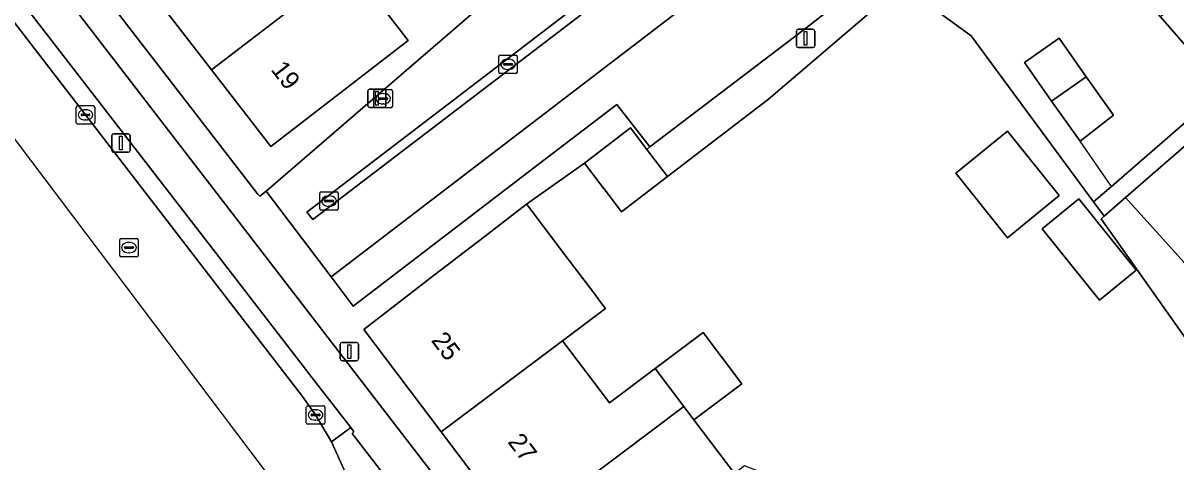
# Model space of a CAD drawing. Extents: x 161881 to 162523, y 381678 to 382381.
# Drawn here: x 161974.5 to 162037.1, y 382087.6 to 382111.5 of the extents above; entities that cross this region are included whole.
import ezdxf

# ---------------------------------------------------------------- set-up
doc = ezdxf.new("R2010")
doc.units = 0
for name, color, linetype in [('IMGEO_Berm_groen', 7, 'Continuous'), ('IMGEO_Berm_open', 7, 'Continuous'), ('IMGEO_Erf', 7, 'Continuous'), ('IMGEO_Fietspad_gesloten', 7, 'Continuous'), ('IMGEO_Groenvoorziening', 7, 'Continuous'), ('IMGEO_Kolk', 7, 'Continuous'), ('IMGEO_Lichtmast', 7, 'Continuous'), ('IMGEO_Muur', 7, 'Continuous'), ('IMGEO_Pand', 7, 'Continuous'), ('IMGEO_Pand_nummerreeks', 7, 'Continuous'), ('IMGEO_Parkeervlak_open', 7, 'Continuous'), ('IMGEO_Rijbaan_lokaal_gesloten', 7, 'Continuous'), ('IMGEO_Rijbaan_lokaal_open', 7, 'Continuous'), ('IMGEO_Rioolput', 7, 'Continuous'), ('IMGEO_Voetpad_open', 7, 'Continuous')]:
    doc.layers.add(name, color=color, linetype=linetype)

msp = doc.modelspace()

# ---------------------------------------------------------------- linework, layer by layer
at = {"layer": 'IMGEO_Berm_groen'}
msp.add_lwpolyline([(161996.006, 382084.434), (161992.35, 382089.181), (161992.438, 382089.281), (161992.275, 382089.501), (161991.221, 382088.734), (161995.325, 382079.626)], dxfattribs=at)
at = {"layer": 'IMGEO_Berm_open'}
msp.add_lwpolyline([(161959.043, 382130.896), (161961.943, 382127.141), (161963.661, 382124.959), (161984.727, 382097.596), (161989.641, 382091.189), (161990.357, 382090.194), (161991.221, 382088.734), (161992.275, 382089.501), (161990.474, 382091.815), (161985.541, 382098.226), (161959.864, 382131.466)], dxfattribs=at)
at = {"layer": 'IMGEO_Erf'}
for points in [[(161982.812, 382126.82), (161985.931, 382122.781), (161989.052, 382118.741), (161992.177, 382114.695), (161992.325, 382114.503), (161995.382, 382110.545), (161987.925, 382104.786), (161984.714, 382108.943), (161981.595, 382112.983), (161978.475, 382117.023), (161975.356, 382121.062), (161972.23, 382125.109), (161969.026, 382129.258), (161972.984, 382132.315), (161976.482, 382135.016), (161979.687, 382130.867), (161981.529, 382132.289), (161984.654, 382128.242)], [(162036.23, 382111.824), (162032.825, 382115.742), (162029.599, 382119.455), (162029.212, 382119.118), (162029.032, 382119.325), (162025.627, 382123.243), (162022.224, 382127.158), (162016.506, 382122.189), (162017.202, 382121.309), (162018.137, 382120.128), (162019.941, 382121.556), (162021.564, 382119.506), (162023.188, 382117.456), (162021.378, 382116.034), (162020.533, 382117.101), (162020.453, 382117.037), (162022.696, 382114.256), (162020.461, 382112.453), (162020.64, 382112.232), (162022.175, 382113.551), (162025.937, 382110.791), (162032.595, 382101.767), (162033.568, 382102.599), (162039.643, 382107.895)], [(162032.196, 382108.573), (162033.667, 382106.483), (162031.856, 382105.06), (162030.311, 382107.246), (162028.835, 382109.336), (162030.724, 382110.663)], [(162027.912, 382099.822), (162025.12, 382103.322), (162027.926, 382105.618), (162030.718, 382102.118)], [(162029.805, 382100.31), (162031.794, 382101.937), (162034.895, 382098.05), (162032.906, 382096.423)]]:
    msp.add_lwpolyline(points, close=True, dxfattribs=at)
for points in [[(161965.061, 382130.908), (161987.208, 382102.212), (161987.331, 382102.074), (161987.684, 382102.357), (162005.644, 382117.871)], [(162039.632, 382091.47), (162033.004, 382100.842), (162033.172, 382100.991), (162032.595, 382101.767), (162025.937, 382110.791), (162022.175, 382113.551)], [(162020.64, 382112.232), (162014.953, 382107.346), (162009.467, 382103.149), (162006.968, 382101.237), (162006.131, 382102.33), (162005.811, 382102.749), (162004.949, 382103.875), (162001.814, 382101.64), (162001.892, 382101.537), (162003.896, 382098.887), (162005.458, 382096.822), (162005.844, 382096.311), (162006.095, 382095.979), (162003.768, 382094.228), (162006.309, 382090.852), (162008.793, 382092.721), (162011.391, 382094.676), (162013.495, 382091.879), (162010.898, 382089.924), (162013.094, 382087.006)]]:
    msp.add_lwpolyline(points, dxfattribs=at)
at = {"layer": 'IMGEO_Fietspad_gesloten'}
msp.add_lwpolyline([(162016.673, 382061.059), (161959.137, 382135.841), (161957.48, 382134.539), (161957.557, 382134.433), (161959.864, 382131.466), (161985.541, 382098.226), (161990.474, 382091.815), (161992.275, 382089.501), (161992.438, 382089.281), (161992.35, 382089.181), (161996.006, 382084.434)], dxfattribs=at)
at = {"layer": 'IMGEO_Groenvoorziening'}
msp.add_lwpolyline([(162020.64, 382112.232), (162020.461, 382112.453), (162019.752, 382113.33), (162018.761, 382112.597), (162016.81, 382111.082), (162008.503, 382104.757), (162008.341, 382104.621), (162009.467, 382103.149), (162014.953, 382107.346)], close=True, dxfattribs=at)
at = {"layer": 'IMGEO_Kolk'}
for p, q in [((162000.309, 382108.82), (162000.309, 382109.672)), ((162000.384, 382109.746), (162001.236, 382109.746)), ((162001.31, 382109.672), (162001.31, 382108.82)), ((162000.568, 382109.24), (162000.568, 382109.252)), ((162001.006, 382109.203), (162000.608, 382109.203)), ((162000.611, 382109.289), (162001.009, 382109.289)), ((162000.82, 382108.966), (162000.795, 382108.966)), ((162000.797, 382109.526), (162000.822, 382109.526)), ((162001.052, 382109.252), (162001.052, 382109.24)), ((162001.236, 382108.746), (162000.384, 382108.746)), ((161993.527, 382106.949), (161993.527, 382107.801)), ((161993.602, 382107.875), (161994.454, 382107.875)), ((161994.528, 382107.801), (161994.528, 382106.949)), ((161993.786, 382107.369), (161993.786, 382107.381)), ((161994.224, 382107.332), (161993.826, 382107.332)), ((161993.829, 382107.418), (161994.227, 382107.418)), ((161994.038, 382107.095), (161994.013, 382107.095)), ((161994.015, 382107.655), (161994.04, 382107.655)), ((161994.27, 382107.381), (161994.27, 382107.369)), ((161977.368, 382106.073), (161977.368, 382106.925)), ((161977.443, 382106.999), (161978.295, 382106.999)), ((161977.627, 382106.493), (161977.627, 382106.505)), ((161978.065, 382106.456), (161977.667, 382106.456)), ((161977.67, 382106.542), (161978.068, 382106.542)), ((161977.856, 382106.779), (161977.881, 382106.779)), ((161978.111, 382106.505), (161978.111, 382106.493)), ((161978.369, 382106.925), (161978.369, 382106.073)), ((161994.454, 382106.875), (161993.602, 382106.875)), ((161978.295, 382105.999), (161977.443, 382105.999)), ((161977.879, 382106.219), (161977.854, 382106.219)), ((161990.59, 382101.387), (161990.59, 382102.239)), ((161990.665, 382102.313), (161991.517, 382102.313)), ((161991.078, 382102.093), (161991.103, 382102.093)), ((161991.591, 382102.239), (161991.591, 382101.387)), ((161990.849, 382101.807), (161990.849, 382101.819)), ((161991.287, 382101.77), (161990.889, 382101.77)), ((161990.892, 382101.856), (161991.29, 382101.856)), ((161991.101, 382101.533), (161991.076, 382101.533)), ((161991.333, 382101.819), (161991.333, 382101.807)), ((161991.517, 382101.313), (161990.665, 382101.313)), ((161989.856, 382089.768), (161989.856, 382090.62)), ((161989.931, 382090.694), (161990.783, 382090.694)), ((161990.115, 382090.188), (161990.115, 382090.2)), ((161990.553, 382090.151), (161990.155, 382090.151)), ((161990.158, 382090.237), (161990.556, 382090.237)), ((161990.344, 382090.474), (161990.369, 382090.474)), ((161990.599, 382090.2), (161990.599, 382090.188)), ((161990.857, 382090.62), (161990.857, 382089.768)), ((161990.783, 382089.694), (161989.931, 382089.694)), ((161990.367, 382089.914), (161990.342, 382089.914))]:
    msp.add_line(p, q, dxfattribs=at)
for points in [[(162000.309, 382108.82), (162000.309, 382109.672)], [(162000.384, 382109.746), (162001.236, 382109.746)], [(162001.31, 382109.672), (162001.31, 382108.82)], [(162001.236, 382108.746), (162000.384, 382108.746)], [(161993.527, 382106.949), (161993.527, 382107.801)], [(161993.602, 382107.875), (161994.454, 382107.875)], [(161994.528, 382107.801), (161994.528, 382106.949)], [(161977.368, 382106.073), (161977.368, 382106.925)], [(161977.443, 382106.999), (161978.295, 382106.999)], [(161978.369, 382106.925), (161978.369, 382106.073)], [(161994.454, 382106.875), (161993.602, 382106.875)], [(161978.295, 382105.999), (161977.443, 382105.999)], [(161990.59, 382101.387), (161990.59, 382102.239)], [(161990.665, 382102.313), (161991.517, 382102.313)], [(161991.591, 382102.239), (161991.591, 382101.387)], [(161991.517, 382101.313), (161990.665, 382101.313)], [(161989.856, 382089.768), (161989.856, 382090.62)], [(161989.931, 382090.694), (161990.783, 382090.694)], [(161990.857, 382090.62), (161990.857, 382089.768)], [(161990.783, 382089.694), (161989.931, 382089.694)]]:
    msp.add_lwpolyline(points, dxfattribs=at)
for centre, radius, start, end in [((162000.386, 382109.67), 0.0765, 91.55205, 178.44795), ((162000.386, 382109.67), 0.0765, 91.55205, 178.44795), ((162001.234, 382109.67), 0.0765, 1.55205, 88.44795), ((162001.234, 382109.67), 0.0765, 1.55205, 88.44795), ((162000.608, 382109.249), 0.0403, 85.87752, 175.75265), ((162000.605, 382109.239), 0.0366, 178.93798, 274.71019), ((162001.009, 382109.246), 0.043, 264.86636, 352.45326), ((162001.013, 382109.251), 0.0386, 1.73085, 96.63898), ((162000.386, 382108.822), 0.0765, 181.55205, 268.44795), ((162000.386, 382108.822), 0.0765, 181.55205, 268.44795), ((162001.234, 382108.822), 0.0765, 271.55205, 358.44795), ((162001.234, 382108.822), 0.0765, 271.55205, 358.44795), ((161993.604, 382107.799), 0.0765, 91.55205, 178.44795), ((161993.604, 382107.799), 0.0765, 91.55205, 178.44795), ((161994.452, 382107.799), 0.0765, 1.55205, 88.44795), ((161994.452, 382107.799), 0.0765, 1.55205, 88.44795), ((161993.826, 382107.378), 0.0403, 85.87752, 175.75265), ((161993.823, 382107.368), 0.0366, 178.93798, 274.71019), ((161994.227, 382107.375), 0.043, 264.86636, 352.45326), ((161994.231, 382107.38), 0.0386, 1.73085, 96.63898), ((161977.445, 382106.923), 0.0765, 91.55205, 178.44795), ((161977.445, 382106.923), 0.0765, 91.55205, 178.44795), ((161977.667, 382106.502), 0.0403, 85.87752, 175.75265), ((161977.664, 382106.492), 0.0366, 178.93798, 274.71019), ((161978.068, 382106.499), 0.043, 264.86636, 352.45326), ((161978.072, 382106.504), 0.0386, 1.73085, 96.63898), ((161978.293, 382106.923), 0.0765, 1.55205, 88.44795), ((161978.293, 382106.923), 0.0765, 1.55205, 88.44795), ((161993.604, 382106.951), 0.0765, 181.55205, 268.44795), ((161993.604, 382106.951), 0.0765, 181.55205, 268.44795), ((161994.452, 382106.951), 0.0765, 271.55205, 358.44795), ((161994.452, 382106.951), 0.0765, 271.55205, 358.44795), ((161977.445, 382106.075), 0.0765, 181.55205, 268.44795), ((161977.445, 382106.075), 0.0765, 181.55205, 268.44795), ((161978.293, 382106.075), 0.0765, 271.55205, 358.44795), ((161978.293, 382106.075), 0.0765, 271.55205, 358.44795), ((161990.667, 382102.237), 0.0765, 91.55205, 178.44795), ((161990.667, 382102.237), 0.0765, 91.55205, 178.44795), ((161991.515, 382102.237), 0.0765, 1.55205, 88.44795), ((161991.515, 382102.237), 0.0765, 1.55205, 88.44795), ((161990.889, 382101.816), 0.0403, 85.87752, 175.75265), ((161990.886, 382101.806), 0.0366, 178.93798, 274.71019), ((161991.29, 382101.813), 0.043, 264.86636, 352.45326), ((161991.294, 382101.818), 0.0386, 1.73085, 96.63898), ((161990.667, 382101.389), 0.0765, 181.55205, 268.44795), ((161990.667, 382101.389), 0.0765, 181.55205, 268.44795), ((161991.515, 382101.389), 0.0765, 271.55205, 358.44795), ((161991.515, 382101.389), 0.0765, 271.55205, 358.44795), ((161989.933, 382090.618), 0.0765, 91.55205, 178.44795), ((161989.933, 382090.618), 0.0765, 91.55205, 178.44795), ((161990.155, 382090.197), 0.0403, 85.87752, 175.75265), ((161990.152, 382090.187), 0.0366, 178.93798, 274.71019), ((161990.556, 382090.194), 0.043, 264.86636, 352.45326), ((161990.56, 382090.199), 0.0386, 1.73085, 96.63898), ((161990.781, 382090.618), 0.0765, 1.55205, 88.44795), ((161990.781, 382090.618), 0.0765, 1.55205, 88.44795), ((161989.933, 382089.77), 0.0765, 181.55205, 268.44795), ((161989.933, 382089.77), 0.0765, 181.55205, 268.44795), ((161990.781, 382089.77), 0.0765, 271.55205, 358.44795), ((161990.781, 382089.77), 0.0765, 271.55205, 358.44795)]:
    msp.add_arc(centre, radius, start, end, dxfattribs=at)
for centre, major_axis, ratio, start_param, end_param in [((162000.796, 382109.246), (-0.387, 0.002), 0.722429, 4.712389, 7.853982), ((162000.821, 382109.246), (-0.39, 0.002), 0.717154, 1.570796, 4.712389), ((161994.014, 382107.375), (-0.387, 0.002), 0.722429, 4.712389, 7.853982), ((161994.039, 382107.375), (-0.39, 0.002), 0.717154, 1.570796, 4.712389), ((161977.855, 382106.499), (-0.387, 0.002), 0.722429, 4.712389, 7.853982), ((161977.88, 382106.499), (-0.39, 0.002), 0.717154, 1.570796, 4.712389), ((161991.077, 382101.813), (-0.387, 0.002), 0.722429, 4.712389, 7.853982), ((161991.102, 382101.813), (-0.39, 0.002), 0.717154, 1.570796, 4.712389), ((161990.343, 382090.194), (-0.387, 0.002), 0.722429, 4.712389, 7.853982), ((161990.368, 382090.194), (-0.39, 0.002), 0.717154, 1.570796, 4.712389)]:
    msp.add_ellipse(centre, major_axis=major_axis, ratio=ratio, start_param=start_param, end_param=end_param, dxfattribs=at)
at = {"layer": 'IMGEO_Lichtmast'}
for p, q in [((162016.462, 382110.252), (162016.462, 382111.052)), ((162016.462, 382111.052), (162016.462, 382110.252)), ((162016.562, 382111.152), (162017.352, 382111.152)), ((162017.352, 382111.152), (162016.562, 382111.152)), ((162017.452, 382111.052), (162017.452, 382110.252)), ((162017.452, 382110.252), (162017.452, 382111.052)), ((162017.352, 382110.152), (162016.562, 382110.152)), ((162016.562, 382110.152), (162017.352, 382110.152)), ((161993.188, 382106.996), (161993.188, 382107.796)), ((161993.188, 382107.796), (161993.188, 382106.996)), ((161993.288, 382107.896), (161994.078, 382107.896)), ((161994.078, 382107.896), (161993.288, 382107.896)), ((161994.178, 382107.796), (161994.178, 382106.996)), ((161994.178, 382106.996), (161994.178, 382107.796)), ((161994.078, 382106.896), (161993.288, 382106.896)), ((161993.288, 382106.896), (161994.078, 382106.896)), ((161979.295, 382104.568), (161979.295, 382105.368)), ((161979.295, 382105.368), (161979.295, 382104.568)), ((161979.395, 382105.468), (161980.185, 382105.468)), ((161980.185, 382105.468), (161979.395, 382105.468)), ((161980.285, 382105.368), (161980.285, 382104.568)), ((161980.285, 382104.568), (161980.285, 382105.368)), ((161980.185, 382104.468), (161979.395, 382104.468)), ((161979.395, 382104.468), (161980.185, 382104.468)), ((161991.695, 382093.235), (161991.695, 382094.035)), ((161991.695, 382094.035), (161991.695, 382093.235)), ((161991.795, 382094.135), (161992.585, 382094.135)), ((161992.585, 382094.135), (161991.795, 382094.135)), ((161992.685, 382094.035), (161992.685, 382093.235)), ((161992.685, 382093.235), (161992.685, 382094.035)), ((161992.585, 382093.135), (161991.795, 382093.135)), ((161991.795, 382093.135), (161992.585, 382093.135))]:
    msp.add_line(p, q, dxfattribs=at)
for points in [[(162016.882, 382111.027), (162017.032, 382111.027), (162017.032, 382110.277), (162016.882, 382110.277), (162016.882, 382111.027)], [(161993.608, 382107.771), (161993.758, 382107.771), (161993.758, 382107.021), (161993.608, 382107.021), (161993.608, 382107.771)], [(161979.715, 382105.343), (161979.865, 382105.343), (161979.865, 382104.593), (161979.715, 382104.593), (161979.715, 382105.343)], [(161992.115, 382094.01), (161992.265, 382094.01), (161992.265, 382093.26), (161992.115, 382093.26), (161992.115, 382094.01)]]:
    msp.add_lwpolyline(points, dxfattribs=at)
for centre, start, end in [((162016.562, 382111.052), 90, 180), ((162016.562, 382111.052), 90, 180), ((162017.352, 382111.052), 0, 90), ((162017.352, 382111.052), 360, 90), ((162016.562, 382110.252), 180, 270), ((162016.562, 382110.252), 180, 270), ((162017.352, 382110.252), 270, 0), ((162017.352, 382110.252), 270, 0), ((161993.288, 382107.796), 90, 180), ((161993.288, 382107.796), 90, 180), ((161994.078, 382107.796), 0, 90), ((161994.078, 382107.796), 360, 90), ((161993.288, 382106.996), 180, 270), ((161993.288, 382106.996), 180, 270), ((161994.078, 382106.996), 270, 0), ((161994.078, 382106.996), 270, 0), ((161979.395, 382105.368), 90, 180), ((161979.395, 382105.368), 90, 180), ((161980.185, 382105.368), 0, 90), ((161980.185, 382105.368), 360, 90), ((161979.395, 382104.568), 180, 270), ((161979.395, 382104.568), 180, 270), ((161980.185, 382104.568), 270, 0), ((161980.185, 382104.568), 270, 0), ((161991.795, 382094.035), 90, 180), ((161991.795, 382094.035), 90, 180), ((161992.585, 382094.035), 0, 90), ((161992.585, 382094.035), 360, 90), ((161991.795, 382093.235), 180, 270), ((161991.795, 382093.235), 180, 270), ((161992.585, 382093.235), 270, 0), ((161992.585, 382093.235), 270, 0)]:
    msp.add_arc(centre, 0.1, start, end, dxfattribs=at)
at = {"layer": 'IMGEO_Muur'}
msp.add_lwpolyline([(162033.568, 382102.599), (162031.856, 382105.06)], dxfattribs=at)
at = {"layer": 'IMGEO_Pand'}
for points in [[(162048.327, 382115.452), (162044.923, 382119.372), (162036.23, 382111.824), (162039.643, 382107.895)], [(161981.595, 382112.983), (161984.714, 382108.943), (161992.177, 382114.695), (161989.052, 382118.741)], [(161984.714, 382108.943), (161987.925, 382104.786), (161995.382, 382110.545), (161992.325, 382114.503), (161992.177, 382114.695)], [(162030.724, 382110.663), (162028.835, 382109.336), (162030.311, 382107.246), (162032.196, 382108.573)], [(162032.196, 382108.573), (162030.311, 382107.246), (162031.856, 382105.06), (162033.667, 382106.483)], [(162008.341, 382104.621), (162007.449, 382105.787), (162004.949, 382103.875), (162005.811, 382102.749), (162006.131, 382102.33), (162006.968, 382101.237), (162009.467, 382103.149)], [(162025.12, 382103.322), (162027.912, 382099.822), (162030.718, 382102.118), (162027.926, 382105.618)], [(162003.896, 382098.887), (162001.892, 382101.537), (162001.814, 382101.64), (161999.5, 382099.86), (161996.819, 382097.798), (161992.969, 382094.837), (161997.181, 382089.274), (162000, 382091.394), (162003.768, 382094.228), (162006.095, 382095.979), (162005.844, 382096.311), (162005.458, 382096.822)], [(162029.805, 382100.31), (162032.906, 382096.423), (162034.895, 382098.05), (162031.794, 382101.937)], [(162008.793, 382092.721), (162010.357, 382090.643), (162010.898, 382089.924), (162013.495, 382091.879), (162011.391, 382094.676)], [(162003.768, 382094.228), (162000, 382091.394), (161997.181, 382089.274), (162000, 382085.529), (162001.285, 382083.821), (162010.357, 382090.643), (162008.793, 382092.721), (162006.309, 382090.852)], [(162015.459, 382085.942), (162015.418, 382085.997), (162014.626, 382087.049), (162013.646, 382087.422), (162013.094, 382087.006), (162010.898, 382089.924), (162010.357, 382090.643), (162001.285, 382083.821), (162005.39, 382078.367), (162011.976, 382083.32)]]:
    msp.add_lwpolyline(points, close=True, dxfattribs=at)
at = {"layer": 'IMGEO_Parkeervlak_open'}
msp.add_lwpolyline([(162018.761, 382112.597), (162016.785, 382115.195), (162018.782, 382116.739), (162015.98, 382120.385), (162013.979, 382118.865), (162015.758, 382116.521), (161991.208, 382097.694), (161992.403, 382096.106), (162002.446, 382103.802), (162006.717, 382107.067), (162008.503, 382104.757), (162016.81, 382111.082)], close=True, dxfattribs=at)
msp.add_lwpolyline([(162052.243, 382112.316), (162049.626, 382115.318), (162034.321, 382102.015), (162037.509, 382098.473), (162052.937, 382111.975)], dxfattribs=at)
at = {"layer": 'IMGEO_Rijbaan_lokaal_gesloten'}
for points in [[(162051.095, 382005.546), (162050.147, 382006.933), (162050.122, 382006.968), (162046.495, 382012.011), (162041.065, 382018.886), (162039.92, 382020.338), (162025.711, 382039.238), (162016.224, 382051.857), (162016.163, 382051.939), (162012.344, 382057.022), (161995.325, 382079.626), (161991.221, 382088.734), (161990.357, 382090.194), (161989.641, 382091.189), (161984.727, 382097.596), (161963.661, 382124.959), (161961.943, 382127.141), (161959.043, 382130.896), (161958.065, 382127.25), (161957.883, 382126.571)], [(161957.883, 382126.571), (162018.616, 382046.024), (162020.205, 382044.026), (162035.676, 382024.566), (162039.393, 382017.803), (162056.257, 381987.116), (162074.133, 381954.589), (162112.413, 381888.285), (162135.308, 381862.267), (162145.259, 381854.842)]]:
    msp.add_lwpolyline(points, dxfattribs=at)
at = {"layer": 'IMGEO_Rijbaan_lokaal_open'}
msp.add_lwpolyline([(162080.253, 382135.078), (162068.499, 382124.843), (162062.239, 382119.267), (162037.797, 382098.117), (162037.509, 382098.473), (162034.321, 382102.015), (162033.172, 382100.991), (162033.004, 382100.842), (162039.632, 382091.47), (162041.229, 382092.869), (162042.236, 382091.698), (162043.757, 382093.013), (162042.637, 382094.281), (162042.331, 382094.626), (162089.5, 382135.76)], dxfattribs=at)
for points in [[(162013.979, 382118.865), (162015.98, 382120.385), (162017.104, 382121.235), (162017.202, 382121.309), (162016.506, 382122.189), (162013.46, 382125.691), (162010.46, 382123.082), (162005.644, 382117.871), (161987.684, 382102.357), (161991.208, 382097.694), (162015.758, 382116.521)], [(162010.956, 382116.668), (162010.61, 382117.081), (161989.89, 382101.215), (161990.212, 382100.807), (162004.89, 382112.029)], [(162010.61, 382117.081), (162010.956, 382116.668), (162004.89, 382112.029), (161990.212, 382100.807), (161989.89, 382101.215)]]:
    msp.add_lwpolyline(points, close=True, dxfattribs=at)
at = {"layer": 'IMGEO_Rioolput'}
for p, q in [((161979.727, 382098.86), (161979.727, 382099.712)), ((161979.802, 382099.786), (161980.654, 382099.786)), ((161980.215, 382099.566), (161980.24, 382099.566)), ((161980.728, 382099.712), (161980.728, 382098.86)), ((161979.986, 382099.28), (161979.986, 382099.292)), ((161980.424, 382099.243), (161980.026, 382099.243)), ((161980.029, 382099.329), (161980.427, 382099.329)), ((161980.238, 382099.006), (161980.213, 382099.006)), ((161980.47, 382099.292), (161980.47, 382099.28)), ((161980.654, 382098.786), (161979.802, 382098.786))]:
    msp.add_line(p, q, dxfattribs=at)
for points in [[(161979.727, 382098.86), (161979.727, 382099.712)], [(161979.802, 382099.786), (161980.654, 382099.786)], [(161980.728, 382099.712), (161980.728, 382098.86)], [(161980.654, 382098.786), (161979.802, 382098.786)]]:
    msp.add_lwpolyline(points, dxfattribs=at)
for centre, radius, start, end in [((161979.804, 382099.71), 0.0765, 91.55205, 178.44795), ((161979.804, 382099.71), 0.0765, 91.55205, 178.44795), ((161980.652, 382099.71), 0.0765, 1.55205, 88.44795), ((161980.652, 382099.71), 0.0765, 1.55205, 88.44795), ((161980.026, 382099.289), 0.0403, 85.87752, 175.75265), ((161980.023, 382099.279), 0.0366, 178.93798, 274.71019), ((161980.427, 382099.286), 0.043, 264.86636, 352.45326), ((161980.431, 382099.291), 0.0386, 1.73085, 96.63898), ((161979.804, 382098.862), 0.0765, 181.55205, 268.44795), ((161979.804, 382098.862), 0.0765, 181.55205, 268.44795), ((161980.652, 382098.862), 0.0765, 271.55205, 358.44795), ((161980.652, 382098.862), 0.0765, 271.55205, 358.44795)]:
    msp.add_arc(centre, radius, start, end, dxfattribs=at)
for centre, major_axis, ratio, start_param, end_param in [((161980.214, 382099.286), (-0.387, 0.002), 0.722429, 4.712389, 7.853982), ((161980.239, 382099.286), (-0.39, 0.002), 0.717154, 1.570796, 4.712389)]:
    msp.add_ellipse(centre, major_axis=major_axis, ratio=ratio, start_param=start_param, end_param=end_param, dxfattribs=at)
at = {"layer": 'IMGEO_Voetpad_open'}
for points in [[(161946.047, 382153.956), (161947.069, 382152.537), (161959.137, 382135.841), (162016.673, 382061.059)], [(162000, 382085.529), (161997.181, 382089.274), (161992.969, 382094.837), (161996.819, 382097.798), (161999.5, 382099.86), (162001.814, 382101.64), (162004.949, 382103.875), (162007.449, 382105.787), (162008.341, 382104.621), (162008.503, 382104.757), (162006.717, 382107.067), (162002.446, 382103.802), (161992.403, 382096.106), (161991.208, 382097.694), (161987.684, 382102.357), (161987.331, 382102.074), (161987.208, 382102.212), (161965.061, 382130.908)], [(162039.643, 382107.895), (162033.568, 382102.599), (162032.595, 382101.767), (162033.172, 382100.991), (162034.321, 382102.015), (162049.626, 382115.318)]]:
    msp.add_lwpolyline(points, dxfattribs=at)

# ---------------------------------------------------------------- texts
at = {"layer": 'IMGEO_Pand_nummerreeks'}
for s, rotation, p in [('19', 307.67784, (161987.894, 382108.948)), ('25', 306.9613, (161996.599, 382094.237)), ('27', 306.96737, (162000.75, 382088.722))]:
    msp.add_text(s, height=1, rotation=rotation, dxfattribs=at).set_placement(p)

doc.saveas('drawing.dxf')
